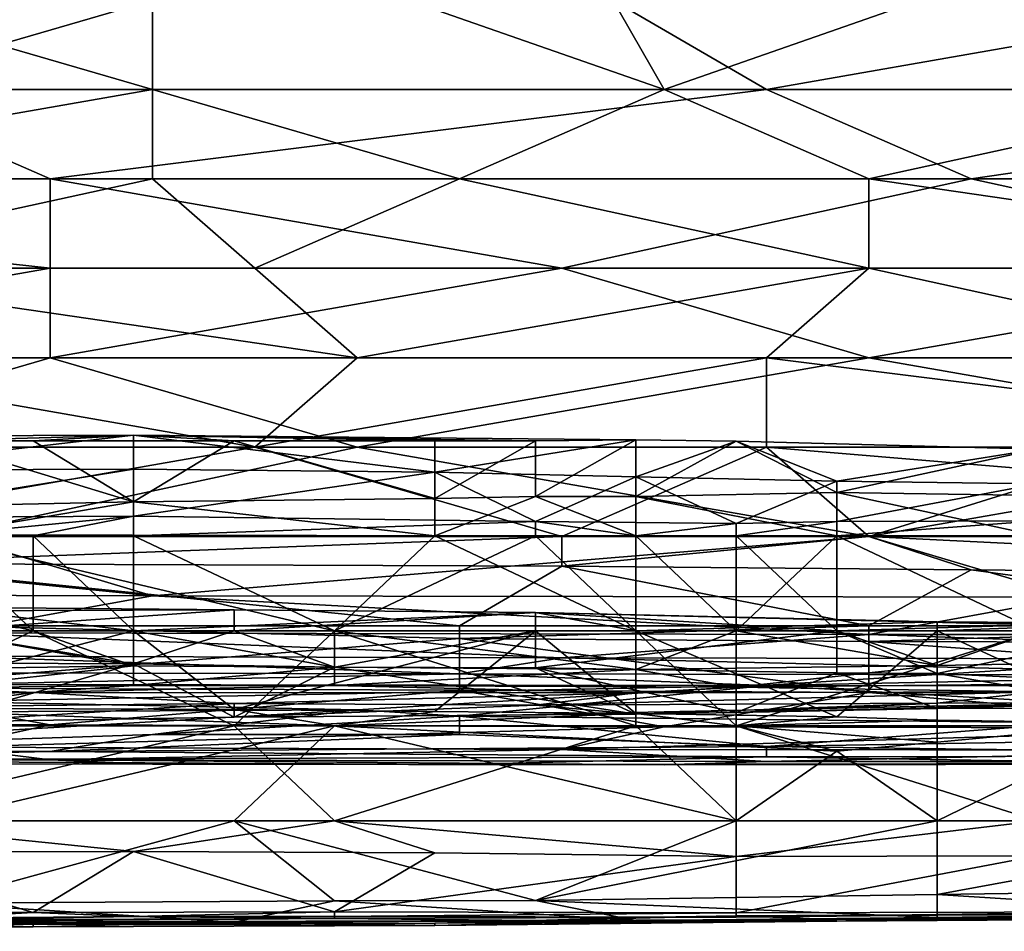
# Model space of a CAD drawing. Extents: x -161 to 11, y -10 to 160.
# Tile 314 of 499: x 0.7638 to 0.8068, y -0.3448 to -0.3049. Entities that reach past the tile are written whole.
import ezdxf

# ---------------------------------------------------------------- set-up
doc = ezdxf.new("R2010")
doc.units = 0
doc.header["$MEASUREMENT"] = 0
doc.layers.get('0').update_dxf_attribs({"linetype": 'CONTINUOUS'})

msp = doc.modelspace()

# ---------------------------------------------------------------- linework, layer by layer
for points in [[(0.769584, -0.307995, 0.381173), (0.769584, -0.300182, 0.383119), (0.742758, -0.300182, 0.382946)], [(0.769584, -0.307995, 0.381173), (0.742758, -0.300182, 0.382946), (0.742758, -0.307995, 0.381051)], [(0.747229, -0.304088, 0.265348), (0.782997, -0.300182, 0.265484), (0.756171, -0.307995, 0.265198)], [(0.782997, -0.300182, 0.265484), (0.79641, -0.307995, 0.265163), (0.756171, -0.307995, 0.265198)], [(0.791939, -0.307995, 0.381351), (0.787468, -0.300182, 0.383306), (0.769584, -0.300182, 0.383119)], [(0.791939, -0.307995, 0.381351), (0.769584, -0.300182, 0.383119), (0.769584, -0.307995, 0.381173)], [(0.818766, -0.304088, 0.26521), (0.79641, -0.307995, 0.265163), (0.782997, -0.300182, 0.265484)], [(0.787468, -0.300182, 0.383306), (0.791939, -0.307995, 0.381351), (0.814295, -0.300182, 0.383713)], [(0.791939, -0.307995, 0.381351), (0.818766, -0.307995, 0.381771), (0.814295, -0.300182, 0.383713)], [(0.818766, -0.304088, 0.26521), (0.832179, -0.307995, 0.265104), (0.79641, -0.307995, 0.265163)], [(0.756171, -0.307995, 0.265198), (0.765113, -0.311901, 0.265226), (0.729345, -0.311901, 0.265205)], [(0.747229, -0.311901, 0.379887), (0.769584, -0.307995, 0.381173), (0.742758, -0.307995, 0.381051)], [(0.747229, -0.311901, 0.379887), (0.769584, -0.311901, 0.379986), (0.769584, -0.307995, 0.381173)], [(0.765113, -0.311901, 0.265226), (0.756171, -0.307995, 0.265198), (0.79641, -0.307995, 0.265163)], [(0.79641, -0.307995, 0.265163), (0.805353, -0.311901, 0.265185), (0.765113, -0.311901, 0.265226)], [(0.782997, -0.311901, 0.380083), (0.791939, -0.307995, 0.381351), (0.769584, -0.307995, 0.381173)], [(0.769584, -0.307995, 0.381173), (0.769584, -0.311901, 0.379986), (0.782997, -0.311901, 0.380083)], [(0.782997, -0.311901, 0.380083), (0.800882, -0.311901, 0.380238), (0.791939, -0.307995, 0.381351)], [(0.800882, -0.311901, 0.380238), (0.818766, -0.307995, 0.381771), (0.791939, -0.307995, 0.381351)], [(0.79641, -0.307995, 0.265163), (0.832179, -0.307995, 0.265104), (0.805353, -0.311901, 0.265185)], [(0.818766, -0.307995, 0.381771), (0.800882, -0.311901, 0.380238), (0.832179, -0.311901, 0.380707)], [(0.832179, -0.307995, 0.265104), (0.841121, -0.311901, 0.265135), (0.805353, -0.311901, 0.265185)], [(0.729345, -0.311901, 0.265205), (0.765113, -0.315807, 0.265646), (0.720403, -0.315807, 0.265634)], [(0.729345, -0.311901, 0.265205), (0.765113, -0.311901, 0.265226), (0.765113, -0.315807, 0.265646)], [(0.7517, -0.315807, 0.378467), (0.769584, -0.311901, 0.379986), (0.747229, -0.311901, 0.379887)], [(0.7517, -0.315807, 0.378467), (0.774055, -0.315807, 0.378497), (0.769584, -0.311901, 0.379986)], [(0.765113, -0.311901, 0.265226), (0.805353, -0.311901, 0.265185), (0.787468, -0.315807, 0.265636)], [(0.787468, -0.315807, 0.265636), (0.765113, -0.315807, 0.265646), (0.765113, -0.311901, 0.265226)], [(0.774055, -0.315807, 0.378497), (0.782997, -0.311901, 0.380083), (0.769584, -0.311901, 0.379986)], [(0.774055, -0.315807, 0.378497), (0.800882, -0.315807, 0.378699), (0.782997, -0.311901, 0.380083)], [(0.800882, -0.315807, 0.378699), (0.800882, -0.311901, 0.380238), (0.782997, -0.311901, 0.380083)], [(0.805353, -0.311901, 0.265185), (0.823237, -0.315807, 0.265577), (0.787468, -0.315807, 0.265636)], [(0.800882, -0.311901, 0.380238), (0.827708, -0.315807, 0.379051), (0.832179, -0.311901, 0.380707)], [(0.800882, -0.311901, 0.380238), (0.800882, -0.315807, 0.378699), (0.827708, -0.315807, 0.379051)], [(0.823237, -0.315807, 0.265577), (0.805353, -0.311901, 0.265185), (0.841121, -0.311901, 0.265135)], [(0.720403, -0.315807, 0.265634), (0.765113, -0.315807, 0.265646), (0.742758, -0.319713, 0.266733)], [(0.765113, -0.315807, 0.265646), (0.765113, -0.319713, 0.266744), (0.742758, -0.319713, 0.266733)], [(0.778526, -0.319713, 0.376751), (0.774055, -0.315807, 0.378497), (0.7517, -0.315807, 0.378467)], [(0.7517, -0.315807, 0.378467), (0.7517, -0.319713, 0.376668), (0.778526, -0.319713, 0.376751)], [(0.787468, -0.315807, 0.265636), (0.800882, -0.319713, 0.266716), (0.765113, -0.319713, 0.266744)], [(0.765113, -0.319713, 0.266744), (0.765113, -0.315807, 0.265646), (0.787468, -0.315807, 0.265636)], [(0.774055, -0.315807, 0.378497), (0.778526, -0.319713, 0.376751), (0.800882, -0.315807, 0.378699)], [(0.79641, -0.319713, 0.376849), (0.800882, -0.315807, 0.378699), (0.778526, -0.319713, 0.376751)], [(0.787468, -0.315807, 0.265636), (0.823237, -0.315807, 0.265577), (0.800882, -0.319713, 0.266716)], [(0.818766, -0.319713, 0.377153), (0.800882, -0.315807, 0.378699), (0.79641, -0.319713, 0.376849)], [(0.818766, -0.319713, 0.377153), (0.827708, -0.315807, 0.379051), (0.800882, -0.315807, 0.378699)], [(0.823237, -0.315807, 0.265577), (0.818766, -0.319713, 0.266704), (0.800882, -0.319713, 0.266716)], [(0.742758, -0.319713, 0.266733), (0.765113, -0.319713, 0.266744), (0.7517, -0.32362, 0.268829)], [(0.765113, -0.319713, 0.266744), (0.778526, -0.32362, 0.268807), (0.7517, -0.32362, 0.268829)], [(0.774055, -0.32362, 0.374328), (0.778526, -0.319713, 0.376751), (0.7517, -0.319713, 0.376668)], [(0.774055, -0.32362, 0.374328), (0.7517, -0.319713, 0.376668), (0.756171, -0.32362, 0.374297)], [(0.778526, -0.32362, 0.268807), (0.765113, -0.319713, 0.266744), (0.800882, -0.319713, 0.266716)], [(0.79641, -0.32362, 0.374427), (0.79641, -0.319713, 0.376849), (0.774055, -0.32362, 0.374328)], [(0.778526, -0.319713, 0.376751), (0.774055, -0.32362, 0.374328), (0.79641, -0.319713, 0.376849)], [(0.800882, -0.319713, 0.266716), (0.823237, -0.32362, 0.268758), (0.778526, -0.32362, 0.268807)], [(0.818766, -0.319713, 0.377153), (0.79641, -0.319713, 0.376849), (0.827708, -0.32362, 0.374815)], [(0.827708, -0.32362, 0.374815), (0.79641, -0.319713, 0.376849), (0.79641, -0.32362, 0.374427)], [(0.800882, -0.319713, 0.266716), (0.818766, -0.319713, 0.266704), (0.823237, -0.32362, 0.268758)], [(0.768757, -0.3231, 0.221806), (0.751198, -0.323163, 0.221806), (0.755588, -0.324626, 0.225563)], [(0.751198, -0.323163, 0.221806), (0.768757, -0.3231, 0.221806), (0.759977, -0.323351, 0.221358)], [(0.755588, -0.324626, 0.225563), (0.768757, -0.324584, 0.225563), (0.768757, -0.3231, 0.221806)], [(0.764367, -0.323351, 0.221277), (0.759977, -0.323351, 0.221358), (0.768757, -0.3231, 0.221806)], [(0.773146, -0.323351, 0.221226), (0.764367, -0.323351, 0.221277), (0.768757, -0.3231, 0.221806)], [(0.786315, -0.323351, 0.221474), (0.768757, -0.3231, 0.221806), (0.790705, -0.323299, 0.221806)], [(0.790705, -0.323299, 0.221806), (0.768757, -0.3231, 0.221806), (0.781926, -0.324722, 0.225563)], [(0.781926, -0.323351, 0.221334), (0.768757, -0.3231, 0.221806), (0.786315, -0.323351, 0.221474)], [(0.773146, -0.323351, 0.221226), (0.768757, -0.3231, 0.221806), (0.781926, -0.323351, 0.221334)], [(0.768757, -0.3231, 0.221806), (0.768757, -0.324584, 0.225563), (0.781926, -0.324722, 0.225563)], [(0.755588, -0.326297, 0.218049), (0.759977, -0.323351, 0.221358), (0.768757, -0.326009, 0.218049)], [(0.759977, -0.323351, 0.221358), (0.764367, -0.323351, 0.221277), (0.768757, -0.326009, 0.218049)], [(0.768757, -0.326009, 0.218049), (0.764367, -0.323351, 0.221277), (0.773146, -0.323351, 0.221226)], [(0.768757, -0.326009, 0.218049), (0.773146, -0.323351, 0.221226), (0.781926, -0.32587, 0.218049)], [(0.781926, -0.323351, 0.221334), (0.781926, -0.32587, 0.218049), (0.773146, -0.323351, 0.221226)], [(0.790705, -0.324927, 0.225563), (0.790705, -0.323299, 0.221806), (0.781926, -0.324722, 0.225563)], [(0.781926, -0.32587, 0.218049), (0.781926, -0.323351, 0.221334), (0.786315, -0.323351, 0.221474)], [(0.781926, -0.32587, 0.218049), (0.786315, -0.323351, 0.221474), (0.786315, -0.325777, 0.218049)], [(0.786315, -0.325777, 0.218049), (0.790705, -0.323299, 0.221806), (0.790705, -0.325777, 0.218049)], [(0.786315, -0.323351, 0.221474), (0.790705, -0.323299, 0.221806), (0.786315, -0.325777, 0.218049)], [(0.795094, -0.323363, 0.221806), (0.790705, -0.323299, 0.221806), (0.790705, -0.324927, 0.225563)], [(0.795094, -0.323363, 0.221806), (0.790705, -0.325777, 0.218049), (0.790705, -0.323299, 0.221806)], [(0.795094, -0.323363, 0.221806), (0.790705, -0.324927, 0.225563), (0.799484, -0.325117, 0.225563)], [(0.790705, -0.325777, 0.218049), (0.795094, -0.323363, 0.221806), (0.799484, -0.325612, 0.218049)], [(0.808264, -0.323706, 0.221806), (0.799484, -0.325612, 0.218049), (0.795094, -0.323363, 0.221806)], [(0.795094, -0.323363, 0.221806), (0.799484, -0.325117, 0.225563), (0.808264, -0.323706, 0.221806)], [(0.774055, -0.32362, 0.374328), (0.7517, -0.327526, 0.371059), (0.787468, -0.327526, 0.371195)], [(0.756171, -0.32362, 0.374297), (0.7517, -0.327526, 0.371059), (0.774055, -0.32362, 0.374328)], [(0.778526, -0.32362, 0.268807), (0.760642, -0.32746, 0.272269), (0.7517, -0.32362, 0.268829)], [(0.778526, -0.32362, 0.268807), (0.800882, -0.327526, 0.272259), (0.760642, -0.32746, 0.272269)], [(0.787468, -0.327526, 0.371195), (0.79641, -0.32362, 0.374427), (0.774055, -0.32362, 0.374328)], [(0.800882, -0.327526, 0.272259), (0.778526, -0.32362, 0.268807), (0.823237, -0.32362, 0.268758)], [(0.787468, -0.327526, 0.371195), (0.800882, -0.327526, 0.371397), (0.79641, -0.32362, 0.374427)], [(0.809824, -0.324749, 0.373831), (0.827708, -0.32362, 0.374815), (0.79641, -0.32362, 0.374427)], [(0.79641, -0.32362, 0.374427), (0.800882, -0.327526, 0.371397), (0.809824, -0.324749, 0.373831)], [(0.799484, -0.325612, 0.218049), (0.808264, -0.323706, 0.221806), (0.808264, -0.325737, 0.218049)], [(0.799484, -0.325117, 0.225563), (0.808264, -0.325226, 0.225563), (0.808264, -0.323706, 0.221806)], [(0.823237, -0.32362, 0.268758), (0.818766, -0.327526, 0.272234), (0.800882, -0.327526, 0.272259)], [(0.768757, -0.326643, 0.22932), (0.768757, -0.324584, 0.225563), (0.755588, -0.32671, 0.22932)], [(0.755588, -0.324626, 0.225563), (0.755588, -0.32671, 0.22932), (0.768757, -0.324584, 0.225563)], [(0.768757, -0.324584, 0.225563), (0.768757, -0.326643, 0.22932), (0.781926, -0.324722, 0.225563)], [(0.781926, -0.324722, 0.225563), (0.768757, -0.326643, 0.22932), (0.786315, -0.326866, 0.22932)], [(0.790705, -0.324927, 0.225563), (0.781926, -0.324722, 0.225563), (0.786315, -0.326866, 0.22932)], [(0.809824, -0.324749, 0.373831), (0.800882, -0.327526, 0.371397), (0.827708, -0.327526, 0.37163)], [(0.790705, -0.324927, 0.225563), (0.786315, -0.326866, 0.22932), (0.795094, -0.326956, 0.22932)], [(0.799484, -0.325117, 0.225563), (0.790705, -0.324927, 0.225563), (0.795094, -0.326956, 0.22932)], [(0.799484, -0.326875, 0.22932), (0.799484, -0.325117, 0.225563), (0.795094, -0.326956, 0.22932)], [(0.799484, -0.325117, 0.225563), (0.799484, -0.326875, 0.22932), (0.808264, -0.325226, 0.225563)], [(0.808264, -0.32685, 0.22932), (0.808264, -0.325226, 0.225563), (0.799484, -0.326875, 0.22932)], [(0.799484, -0.325612, 0.218049), (0.799484, -0.327502, 0.217143), (0.790705, -0.325777, 0.218049)], [(0.808264, -0.325737, 0.218049), (0.808264, -0.327502, 0.21716), (0.799484, -0.325612, 0.218049)], [(0.799484, -0.327502, 0.217143), (0.799484, -0.325612, 0.218049), (0.808264, -0.327502, 0.21716)], [(0.755588, -0.326297, 0.218049), (0.768757, -0.326009, 0.218049), (0.759977, -0.327502, 0.217442)], [(0.781926, -0.327502, 0.217241), (0.759977, -0.327502, 0.217442), (0.768757, -0.326009, 0.218049)], [(0.781926, -0.32587, 0.218049), (0.781926, -0.327502, 0.217241), (0.768757, -0.326009, 0.218049)], [(0.786315, -0.325777, 0.218049), (0.790705, -0.327502, 0.217195), (0.781926, -0.327502, 0.217241)], [(0.786315, -0.325777, 0.218049), (0.781926, -0.327502, 0.217241), (0.781926, -0.32587, 0.218049)], [(0.790705, -0.325777, 0.218049), (0.790705, -0.327502, 0.217195), (0.786315, -0.325777, 0.218049)], [(0.790705, -0.327502, 0.217195), (0.790705, -0.325777, 0.218049), (0.799484, -0.327502, 0.217143)], [(0.759977, -0.327502, 0.230095), (0.768757, -0.326643, 0.22932), (0.755588, -0.32671, 0.22932)], [(0.764367, -0.327502, 0.230125), (0.768757, -0.326643, 0.22932), (0.759977, -0.327502, 0.230095)], [(0.764367, -0.327502, 0.230125), (0.768757, -0.327502, 0.230169), (0.768757, -0.326643, 0.22932)], [(0.786315, -0.326866, 0.22932), (0.768757, -0.326643, 0.22932), (0.768757, -0.327502, 0.230169)], [(0.786315, -0.327502, 0.229921), (0.786315, -0.326866, 0.22932), (0.768757, -0.327502, 0.230169)], [(0.790705, -0.327502, 0.229912), (0.795094, -0.326956, 0.22932), (0.786315, -0.326866, 0.22932)], [(0.790705, -0.327502, 0.229912), (0.786315, -0.326866, 0.22932), (0.786315, -0.327502, 0.229921)], [(0.790705, -0.327502, 0.229912), (0.795094, -0.327502, 0.229843), (0.795094, -0.326956, 0.22932)], [(0.795094, -0.326956, 0.22932), (0.795094, -0.327502, 0.229843), (0.799484, -0.326875, 0.22932)], [(0.799484, -0.327502, 0.229947), (0.799484, -0.326875, 0.22932), (0.795094, -0.327502, 0.229843)], [(0.799484, -0.327502, 0.229947), (0.808264, -0.327502, 0.229981), (0.808264, -0.32685, 0.22932)], [(0.799484, -0.326875, 0.22932), (0.799484, -0.327502, 0.229947), (0.808264, -0.32685, 0.22932)], [(0.769584, -0.330115, 0.276175), (0.733816, -0.330031, 0.276175), (0.742758, -0.327448, 0.272269)], [(0.760642, -0.32746, 0.272269), (0.769584, -0.330115, 0.276175), (0.742758, -0.327448, 0.272269)], [(0.769584, -0.330115, 0.276175), (0.760642, -0.32746, 0.272269), (0.800882, -0.327526, 0.272259)], [(0.759977, -0.327502, 0.217442), (0.764367, -0.331652, 0.217664), (0.746808, -0.327502, 0.217524)], [(0.764367, -0.331652, 0.217664), (0.746808, -0.331652, 0.217629), (0.746808, -0.327502, 0.217524)], [(0.756171, -0.328714, 0.369925), (0.787468, -0.327526, 0.371195), (0.7517, -0.327526, 0.371059)], [(0.756171, -0.328714, 0.369925), (0.787468, -0.328819, 0.369925), (0.787468, -0.327526, 0.371195)], [(0.759977, -0.327502, 0.217442), (0.781926, -0.327502, 0.217241), (0.777536, -0.331652, 0.217598)], [(0.777536, -0.331652, 0.217598), (0.764367, -0.331652, 0.217664), (0.759977, -0.327502, 0.217442)], [(0.764367, -0.327502, 0.230125), (0.759977, -0.327502, 0.230095), (0.764367, -0.331652, 0.231645)], [(0.764367, -0.331652, 0.231645), (0.759977, -0.327502, 0.230095), (0.759977, -0.331652, 0.231526)], [(0.764367, -0.327502, 0.230125), (0.768757, -0.331652, 0.231597), (0.768757, -0.327502, 0.230169)], [(0.764367, -0.327502, 0.230125), (0.764367, -0.331652, 0.231645), (0.768757, -0.331652, 0.231597)], [(0.768757, -0.327502, 0.230169), (0.777536, -0.331652, 0.231399), (0.786315, -0.327502, 0.229921)], [(0.768757, -0.327502, 0.230169), (0.768757, -0.331652, 0.231597), (0.777536, -0.331652, 0.231399)], [(0.800882, -0.327526, 0.272259), (0.809824, -0.330184, 0.276175), (0.769584, -0.330115, 0.276175)], [(0.781926, -0.327502, 0.217241), (0.790705, -0.331652, 0.217554), (0.777536, -0.331652, 0.217598)], [(0.790705, -0.331652, 0.231152), (0.786315, -0.327502, 0.229921), (0.777536, -0.331652, 0.231399)], [(0.790705, -0.327502, 0.217195), (0.790705, -0.331652, 0.217554), (0.781926, -0.327502, 0.217241)], [(0.786315, -0.327502, 0.229921), (0.790705, -0.331652, 0.231152), (0.790705, -0.327502, 0.229912)], [(0.800882, -0.327526, 0.371397), (0.787468, -0.328819, 0.369925), (0.805353, -0.328992, 0.369925)], [(0.800882, -0.327526, 0.371397), (0.787468, -0.327526, 0.371195), (0.787468, -0.328819, 0.369925)], [(0.795094, -0.331652, 0.231334), (0.795094, -0.327502, 0.229843), (0.790705, -0.327502, 0.229912)], [(0.790705, -0.327502, 0.229912), (0.790705, -0.331652, 0.231152), (0.795094, -0.331652, 0.231334)], [(0.799484, -0.327502, 0.217143), (0.795094, -0.331652, 0.217687), (0.790705, -0.327502, 0.217195)], [(0.795094, -0.331652, 0.217687), (0.790705, -0.331652, 0.217554), (0.790705, -0.327502, 0.217195)], [(0.795094, -0.327502, 0.229843), (0.799484, -0.331652, 0.231329), (0.799484, -0.327502, 0.229947)], [(0.795094, -0.327502, 0.229843), (0.795094, -0.331652, 0.231334), (0.799484, -0.331652, 0.231329)], [(0.799484, -0.327502, 0.217143), (0.808264, -0.331652, 0.217849), (0.795094, -0.331652, 0.217687)], [(0.799484, -0.327502, 0.229947), (0.808264, -0.331652, 0.2314), (0.808264, -0.327502, 0.229981)], [(0.808264, -0.327502, 0.21716), (0.808264, -0.331652, 0.217849), (0.799484, -0.327502, 0.217143)], [(0.808264, -0.331652, 0.2314), (0.799484, -0.327502, 0.229947), (0.799484, -0.331652, 0.231329)], [(0.827708, -0.327526, 0.37163), (0.800882, -0.327526, 0.371397), (0.83665, -0.329292, 0.369925)], [(0.83665, -0.329292, 0.369925), (0.800882, -0.327526, 0.371397), (0.805353, -0.328992, 0.369925)], [(0.809824, -0.330184, 0.276175), (0.800882, -0.327526, 0.272259), (0.818766, -0.327526, 0.272234)], [(0.756171, -0.328714, 0.369925), (0.782997, -0.331432, 0.36679), (0.787468, -0.328819, 0.369925)], [(0.782997, -0.331432, 0.36679), (0.756171, -0.328714, 0.369925), (0.760642, -0.331432, 0.366676)], [(0.800882, -0.331432, 0.366987), (0.787468, -0.328819, 0.369925), (0.782997, -0.331432, 0.36679)], [(0.805353, -0.328992, 0.369925), (0.787468, -0.328819, 0.369925), (0.800882, -0.331432, 0.366987)], [(0.805353, -0.328992, 0.369925), (0.800882, -0.331432, 0.366987), (0.823237, -0.331432, 0.367096)], [(0.823237, -0.331432, 0.367096), (0.83665, -0.329292, 0.369925), (0.805353, -0.328992, 0.369925)], [(0.733816, -0.330031, 0.276175), (0.769584, -0.330115, 0.276175), (0.760642, -0.33174, 0.280081)], [(0.800882, -0.331815, 0.280081), (0.760642, -0.33174, 0.280081), (0.769584, -0.330115, 0.276175)], [(0.769584, -0.330115, 0.276175), (0.809824, -0.330184, 0.276175), (0.800882, -0.331815, 0.280081)], [(0.823237, -0.331806, 0.280081), (0.800882, -0.331815, 0.280081), (0.809824, -0.330184, 0.276175)], [(0.759977, -0.330617, 0.270649), (0.773146, -0.330731, 0.266891), (0.746808, -0.330826, 0.266891)], [(0.746808, -0.330826, 0.266891), (0.773146, -0.330731, 0.266891), (0.759977, -0.331652, 0.264959)], [(0.751198, -0.331652, 0.272024), (0.768757, -0.331652, 0.271982), (0.759977, -0.330617, 0.270649)], [(0.768757, -0.331652, 0.271982), (0.786315, -0.330855, 0.270649), (0.759977, -0.330617, 0.270649)], [(0.786315, -0.330855, 0.270649), (0.773146, -0.330731, 0.266891), (0.759977, -0.330617, 0.270649)], [(0.759977, -0.331652, 0.264959), (0.773146, -0.330731, 0.266891), (0.773146, -0.331652, 0.264877)], [(0.768757, -0.331652, 0.271982), (0.786315, -0.331652, 0.27173), (0.786315, -0.330855, 0.270649)], [(0.786315, -0.330848, 0.266891), (0.773146, -0.330731, 0.266891), (0.786315, -0.330855, 0.270649)], [(0.773146, -0.331652, 0.264877), (0.773146, -0.330731, 0.266891), (0.786315, -0.330848, 0.266891)], [(0.786315, -0.330848, 0.266891), (0.786315, -0.331652, 0.265081), (0.773146, -0.331652, 0.264877)], [(0.786315, -0.330855, 0.270649), (0.803874, -0.331256, 0.270649), (0.786315, -0.330848, 0.266891)], [(0.786315, -0.331652, 0.265081), (0.786315, -0.330848, 0.266891), (0.799484, -0.331652, 0.265737)], [(0.808264, -0.331395, 0.266891), (0.786315, -0.330848, 0.266891), (0.803874, -0.331256, 0.270649)], [(0.786315, -0.330848, 0.266891), (0.808264, -0.331395, 0.266891), (0.799484, -0.331652, 0.265737)], [(0.803874, -0.331256, 0.270649), (0.786315, -0.330855, 0.270649), (0.790705, -0.331652, 0.271573)], [(0.786315, -0.330855, 0.270649), (0.786315, -0.331652, 0.27173), (0.790705, -0.331652, 0.271573)], [(0.790705, -0.331652, 0.271573), (0.803874, -0.331652, 0.271224), (0.803874, -0.331256, 0.270649)], [(0.812653, -0.33132, 0.270649), (0.803874, -0.331256, 0.270649), (0.803874, -0.331652, 0.271224)], [(0.812653, -0.33132, 0.270649), (0.812653, -0.331444, 0.266891), (0.803874, -0.331256, 0.270649)], [(0.808264, -0.331395, 0.266891), (0.803874, -0.331256, 0.270649), (0.812653, -0.331444, 0.266891)], [(0.803874, -0.331652, 0.271224), (0.812653, -0.331652, 0.271167), (0.812653, -0.33132, 0.270649)], [(0.764367, -0.331652, 0.217664), (0.755588, -0.335802, 0.217338), (0.746808, -0.331652, 0.217629)], [(0.755588, -0.335023, 0.274406), (0.768757, -0.331652, 0.271982), (0.751198, -0.331652, 0.272024)], [(0.764367, -0.331652, 0.217664), (0.773146, -0.335802, 0.21726), (0.755588, -0.335802, 0.217338)], [(0.755588, -0.333029, 0.263134), (0.759977, -0.331652, 0.264959), (0.768757, -0.3331, 0.263134)], [(0.768757, -0.333174, 0.233077), (0.759977, -0.331652, 0.231526), (0.755588, -0.333382, 0.233077)], [(0.773146, -0.335092, 0.274406), (0.768757, -0.331652, 0.271982), (0.755588, -0.335023, 0.274406)], [(0.782997, -0.33198, 0.366019), (0.760642, -0.331432, 0.366676), (0.756171, -0.334142, 0.362112)], [(0.764367, -0.331652, 0.231645), (0.759977, -0.331652, 0.231526), (0.768757, -0.333174, 0.233077)], [(0.773146, -0.331652, 0.264877), (0.768757, -0.3331, 0.263134), (0.759977, -0.331652, 0.264959)], [(0.760642, -0.331432, 0.366676), (0.782997, -0.33198, 0.366019), (0.782997, -0.331432, 0.36679)], [(0.760642, -0.332758, 0.283987), (0.760642, -0.33174, 0.280081), (0.787468, -0.332835, 0.283987)], [(0.760642, -0.33174, 0.280081), (0.800882, -0.331815, 0.280081), (0.787468, -0.332835, 0.283987)], [(0.777536, -0.331652, 0.217598), (0.773146, -0.335802, 0.21726), (0.764367, -0.331652, 0.217664)], [(0.764367, -0.331652, 0.231645), (0.768757, -0.333174, 0.233077), (0.768757, -0.331652, 0.231597)], [(0.777536, -0.333241, 0.233077), (0.777536, -0.331652, 0.231399), (0.768757, -0.331652, 0.231597)], [(0.777536, -0.333241, 0.233077), (0.768757, -0.331652, 0.231597), (0.768757, -0.333174, 0.233077)], [(0.773146, -0.335092, 0.274406), (0.786315, -0.331652, 0.27173), (0.768757, -0.331652, 0.271982)], [(0.768757, -0.3331, 0.263134), (0.773146, -0.331652, 0.264877), (0.777536, -0.333246, 0.263134)], [(0.777536, -0.331652, 0.217598), (0.790705, -0.335802, 0.21724), (0.773146, -0.335802, 0.21726)], [(0.781926, -0.335179, 0.274406), (0.786315, -0.331652, 0.27173), (0.773146, -0.335092, 0.274406)], [(0.786315, -0.331652, 0.265081), (0.777536, -0.333246, 0.263134), (0.773146, -0.331652, 0.264877)], [(0.777536, -0.333246, 0.263134), (0.786315, -0.331652, 0.265081), (0.786315, -0.333263, 0.263134)], [(0.777536, -0.331652, 0.231399), (0.790705, -0.333335, 0.233077), (0.790705, -0.331652, 0.231152)], [(0.777536, -0.331652, 0.231399), (0.777536, -0.333241, 0.233077), (0.790705, -0.333335, 0.233077)], [(0.790705, -0.331652, 0.217554), (0.790705, -0.335802, 0.21724), (0.777536, -0.331652, 0.217598)], [(0.790705, -0.335264, 0.274406), (0.786315, -0.331652, 0.27173), (0.781926, -0.335179, 0.274406)], [(0.782997, -0.331432, 0.36679), (0.782997, -0.33198, 0.366019), (0.800882, -0.331432, 0.366987)], [(0.782997, -0.33198, 0.366019), (0.800882, -0.332116, 0.366019), (0.800882, -0.331432, 0.366987)], [(0.786315, -0.333263, 0.263134), (0.786315, -0.331652, 0.265081), (0.799484, -0.331652, 0.265737)], [(0.786315, -0.333263, 0.263134), (0.799484, -0.331652, 0.265737), (0.799484, -0.333487, 0.263134)], [(0.790705, -0.331652, 0.271573), (0.786315, -0.331652, 0.27173), (0.790705, -0.335264, 0.274406)], [(0.795094, -0.331652, 0.231334), (0.790705, -0.331652, 0.231152), (0.790705, -0.333335, 0.233077)], [(0.790705, -0.331652, 0.217554), (0.795094, -0.331652, 0.217687), (0.795094, -0.335802, 0.217277)], [(0.795094, -0.335802, 0.217277), (0.790705, -0.335802, 0.21724), (0.790705, -0.331652, 0.217554)], [(0.799484, -0.335411, 0.274406), (0.803874, -0.331652, 0.271224), (0.790705, -0.331652, 0.271573)], [(0.799484, -0.335411, 0.274406), (0.790705, -0.331652, 0.271573), (0.790705, -0.335264, 0.274406)], [(0.795094, -0.331652, 0.231334), (0.790705, -0.333335, 0.233077), (0.803874, -0.333167, 0.233077)], [(0.808264, -0.331652, 0.217849), (0.795094, -0.335802, 0.217277), (0.795094, -0.331652, 0.217687)], [(0.795094, -0.331652, 0.231334), (0.803874, -0.333167, 0.233077), (0.799484, -0.331652, 0.231329)], [(0.808264, -0.331652, 0.217849), (0.812653, -0.335802, 0.217267), (0.795094, -0.335802, 0.217277)], [(0.808264, -0.331395, 0.266891), (0.812653, -0.331652, 0.266415), (0.799484, -0.331652, 0.265737)], [(0.799484, -0.333487, 0.263134), (0.799484, -0.331652, 0.265737), (0.803874, -0.33352, 0.263134)], [(0.799484, -0.331652, 0.231329), (0.803874, -0.333167, 0.233077), (0.808264, -0.331652, 0.2314)], [(0.812653, -0.331652, 0.266415), (0.803874, -0.33352, 0.263134), (0.799484, -0.331652, 0.265737)], [(0.803874, -0.335559, 0.274406), (0.803874, -0.331652, 0.271224), (0.799484, -0.335411, 0.274406)], [(0.800882, -0.331432, 0.366987), (0.800882, -0.332116, 0.366019), (0.823237, -0.331432, 0.367096)], [(0.800882, -0.332116, 0.366019), (0.823237, -0.332176, 0.366019), (0.823237, -0.331432, 0.367096)], [(0.812653, -0.335694, 0.274406), (0.803874, -0.331652, 0.271224), (0.803874, -0.335559, 0.274406)], [(0.803874, -0.33352, 0.263134), (0.812653, -0.331652, 0.266415), (0.812653, -0.333935, 0.263134)], [(0.808264, -0.331652, 0.2314), (0.803874, -0.333167, 0.233077), (0.812653, -0.333001, 0.233077)], [(0.812653, -0.335694, 0.274406), (0.812653, -0.331652, 0.271167), (0.803874, -0.331652, 0.271224)], [(0.756171, -0.334142, 0.362112), (0.782997, -0.334247, 0.362112), (0.782997, -0.33198, 0.366019)], [(0.800882, -0.334347, 0.362112), (0.800882, -0.332116, 0.366019), (0.782997, -0.33198, 0.366019)], [(0.782997, -0.33198, 0.366019), (0.782997, -0.334247, 0.362112), (0.800882, -0.334347, 0.362112)], [(0.800882, -0.331815, 0.280081), (0.832179, -0.332908, 0.283987), (0.787468, -0.332835, 0.283987)], [(0.823237, -0.331806, 0.280081), (0.832179, -0.332908, 0.283987), (0.800882, -0.331815, 0.280081)], [(0.800882, -0.332116, 0.366019), (0.832179, -0.334406, 0.362112), (0.823237, -0.332176, 0.366019)], [(0.800882, -0.332116, 0.366019), (0.800882, -0.334347, 0.362112), (0.832179, -0.334406, 0.362112)], [(0.759977, -0.335638, 0.259377), (0.755588, -0.333029, 0.263134), (0.768757, -0.3331, 0.263134)], [(0.782997, -0.33353, 0.287894), (0.760642, -0.333485, 0.287894), (0.760642, -0.332758, 0.283987)], [(0.787468, -0.332835, 0.283987), (0.782997, -0.33353, 0.287894), (0.760642, -0.332758, 0.283987)], [(0.782997, -0.33353, 0.287894), (0.787468, -0.332835, 0.283987), (0.818766, -0.333586, 0.287894)], [(0.787468, -0.332835, 0.283987), (0.832179, -0.332908, 0.283987), (0.818766, -0.333586, 0.287894)], [(0.795094, -0.334117, 0.236834), (0.812653, -0.333935, 0.236834), (0.812653, -0.333001, 0.233077)], [(0.803874, -0.333167, 0.233077), (0.795094, -0.334117, 0.236834), (0.812653, -0.333001, 0.233077)], [(0.768757, -0.333174, 0.233077), (0.755588, -0.333382, 0.233077), (0.759977, -0.334139, 0.236834)], [(0.768757, -0.3331, 0.263134), (0.773146, -0.335431, 0.259377), (0.759977, -0.335638, 0.259377)], [(0.768757, -0.334039, 0.236834), (0.768757, -0.333174, 0.233077), (0.759977, -0.334139, 0.236834)], [(0.782997, -0.33353, 0.287894), (0.760642, -0.33399, 0.2918), (0.760642, -0.333485, 0.287894)], [(0.777536, -0.333246, 0.263134), (0.773146, -0.335431, 0.259377), (0.768757, -0.3331, 0.263134)], [(0.768757, -0.333174, 0.233077), (0.768757, -0.334039, 0.236834), (0.777536, -0.333241, 0.233077)], [(0.777536, -0.334036, 0.236834), (0.777536, -0.333241, 0.233077), (0.768757, -0.334039, 0.236834)], [(0.773146, -0.335431, 0.259377), (0.777536, -0.333246, 0.263134), (0.790705, -0.335297, 0.259377)], [(0.777536, -0.333241, 0.233077), (0.777536, -0.334036, 0.236834), (0.790705, -0.333335, 0.233077)], [(0.790705, -0.335297, 0.259377), (0.777536, -0.333246, 0.263134), (0.786315, -0.333263, 0.263134)], [(0.795094, -0.334117, 0.236834), (0.790705, -0.333335, 0.233077), (0.777536, -0.334036, 0.236834)], [(0.799484, -0.333487, 0.263134), (0.795094, -0.335225, 0.259377), (0.786315, -0.333263, 0.263134)], [(0.790705, -0.335297, 0.259377), (0.786315, -0.333263, 0.263134), (0.795094, -0.335225, 0.259377)], [(0.790705, -0.333335, 0.233077), (0.795094, -0.334117, 0.236834), (0.803874, -0.333167, 0.233077)], [(0.795094, -0.335225, 0.259377), (0.799484, -0.333487, 0.263134), (0.803874, -0.335053, 0.259377)], [(0.803874, -0.33352, 0.263134), (0.803874, -0.335053, 0.259377), (0.799484, -0.333487, 0.263134)], [(0.782997, -0.33353, 0.287894), (0.79641, -0.334043, 0.2918), (0.760642, -0.33399, 0.2918)], [(0.782997, -0.33353, 0.287894), (0.818766, -0.333586, 0.287894), (0.79641, -0.334043, 0.2918)], [(0.79641, -0.334043, 0.2918), (0.818766, -0.333586, 0.287894), (0.823237, -0.334073, 0.2918)], [(0.812653, -0.333935, 0.263134), (0.812653, -0.335031, 0.259377), (0.803874, -0.33352, 0.263134)], [(0.803874, -0.335053, 0.259377), (0.803874, -0.33352, 0.263134), (0.812653, -0.335031, 0.259377)], [(0.756171, -0.334142, 0.362112), (0.738287, -0.335684, 0.358206), (0.765113, -0.335756, 0.358206)], [(0.759977, -0.334139, 0.236834), (0.746808, -0.334672, 0.244349), (0.764367, -0.334343, 0.240592)], [(0.759977, -0.334955, 0.251863), (0.764367, -0.334343, 0.240592), (0.746808, -0.334672, 0.244349)], [(0.756171, -0.334142, 0.362112), (0.765113, -0.335756, 0.358206), (0.782997, -0.334247, 0.362112)], [(0.768757, -0.334039, 0.236834), (0.759977, -0.334139, 0.236834), (0.764367, -0.334343, 0.240592)], [(0.759977, -0.334955, 0.251863), (0.773146, -0.334828, 0.251863), (0.764367, -0.334343, 0.240592)], [(0.760642, -0.334747, 0.299612), (0.760642, -0.33399, 0.2918), (0.79641, -0.334043, 0.2918)], [(0.778526, -0.335098, 0.303519), (0.760642, -0.334747, 0.299612), (0.79641, -0.334043, 0.2918)], [(0.777536, -0.334036, 0.236834), (0.764367, -0.334343, 0.240592), (0.790705, -0.334368, 0.240592)], [(0.768757, -0.334039, 0.236834), (0.764367, -0.334343, 0.240592), (0.777536, -0.334036, 0.236834)], [(0.790705, -0.334368, 0.240592), (0.764367, -0.334343, 0.240592), (0.773146, -0.334828, 0.251863)], [(0.782997, -0.334247, 0.362112), (0.765113, -0.335756, 0.358206), (0.791939, -0.335844, 0.358206)], [(0.795094, -0.334117, 0.236834), (0.777536, -0.334036, 0.236834), (0.790705, -0.334368, 0.240592)], [(0.79641, -0.334043, 0.2918), (0.782997, -0.335379, 0.307425), (0.778526, -0.335098, 0.303519)], [(0.782997, -0.335379, 0.307425), (0.79641, -0.334043, 0.2918), (0.809824, -0.334808, 0.299612)], [(0.782997, -0.334247, 0.362112), (0.791939, -0.335844, 0.358206), (0.800882, -0.334347, 0.362112)], [(0.790705, -0.334368, 0.240592), (0.786315, -0.334896, 0.251863), (0.808264, -0.334315, 0.240592)], [(0.803874, -0.334818, 0.251863), (0.808264, -0.334315, 0.240592), (0.786315, -0.334896, 0.251863)], [(0.795094, -0.334117, 0.236834), (0.790705, -0.334368, 0.240592), (0.808264, -0.334315, 0.240592)], [(0.800882, -0.334347, 0.362112), (0.791939, -0.335844, 0.358206), (0.818766, -0.33591, 0.358206)], [(0.812653, -0.333935, 0.236834), (0.795094, -0.334117, 0.236834), (0.808264, -0.334315, 0.240592)], [(0.809824, -0.334808, 0.299612), (0.79641, -0.334043, 0.2918), (0.823237, -0.334073, 0.2918)], [(0.818766, -0.33591, 0.358206), (0.832179, -0.334406, 0.362112), (0.800882, -0.334347, 0.362112)], [(0.803874, -0.334818, 0.251863), (0.812653, -0.334789, 0.251863), (0.808264, -0.334315, 0.240592)], [(0.778526, -0.335098, 0.303519), (0.738287, -0.335315, 0.307425), (0.760642, -0.334747, 0.299612)], [(0.773146, -0.334828, 0.251863), (0.786315, -0.334896, 0.251863), (0.790705, -0.334368, 0.240592)], [(0.747229, -0.336919, 0.330862), (0.738287, -0.335315, 0.307425), (0.778526, -0.335098, 0.303519)], [(0.747229, -0.336919, 0.330862), (0.778526, -0.335098, 0.303519), (0.769584, -0.336182, 0.319144)], [(0.777536, -0.335802, 0.274727), (0.755588, -0.335023, 0.274406), (0.755588, -0.335802, 0.274755)], [(0.755588, -0.335023, 0.274406), (0.777536, -0.335802, 0.274727), (0.773146, -0.335092, 0.274406)], [(0.773146, -0.335431, 0.259377), (0.773146, -0.334828, 0.251863), (0.759977, -0.335638, 0.259377)], [(0.759977, -0.334955, 0.251863), (0.759977, -0.335638, 0.259377), (0.773146, -0.334828, 0.251863)], [(0.782997, -0.335379, 0.307425), (0.769584, -0.336182, 0.319144), (0.778526, -0.335098, 0.303519)], [(0.773146, -0.334828, 0.251863), (0.773146, -0.335431, 0.259377), (0.786315, -0.334896, 0.251863)], [(0.773146, -0.335431, 0.259377), (0.790705, -0.335297, 0.259377), (0.786315, -0.334896, 0.251863)], [(0.777536, -0.335802, 0.274727), (0.781926, -0.335179, 0.274406), (0.773146, -0.335092, 0.274406)], [(0.781926, -0.335179, 0.274406), (0.777536, -0.335802, 0.274727), (0.790705, -0.335264, 0.274406)], [(0.809824, -0.334808, 0.299612), (0.809824, -0.335673, 0.311331), (0.782997, -0.335379, 0.307425)], [(0.786315, -0.334896, 0.251863), (0.790705, -0.335297, 0.259377), (0.803874, -0.334818, 0.251863)], [(0.803874, -0.334818, 0.251863), (0.790705, -0.335297, 0.259377), (0.795094, -0.335225, 0.259377)], [(0.812653, -0.334789, 0.251863), (0.795094, -0.335225, 0.259377), (0.803874, -0.335053, 0.259377)], [(0.803874, -0.334818, 0.251863), (0.795094, -0.335225, 0.259377), (0.812653, -0.334789, 0.251863)], [(0.803874, -0.335053, 0.259377), (0.812653, -0.335031, 0.259377), (0.812653, -0.334789, 0.251863)], [(0.769584, -0.336182, 0.319144), (0.782997, -0.335379, 0.307425), (0.782997, -0.336179, 0.319144)], [(0.790705, -0.335264, 0.274406), (0.777536, -0.335802, 0.274727), (0.795094, -0.335802, 0.274608)], [(0.782997, -0.336179, 0.319144), (0.782997, -0.335379, 0.307425), (0.79641, -0.3367, 0.326956)], [(0.809824, -0.335673, 0.311331), (0.79641, -0.3367, 0.326956), (0.782997, -0.335379, 0.307425)], [(0.799484, -0.335411, 0.274406), (0.790705, -0.335264, 0.274406), (0.795094, -0.335802, 0.274608)], [(0.799484, -0.335411, 0.274406), (0.795094, -0.335802, 0.274608), (0.803874, -0.335559, 0.274406)], [(0.803874, -0.336515, 0.274406), (0.803874, -0.335559, 0.274406), (0.795094, -0.335802, 0.274608)], [(0.812653, -0.335694, 0.274406), (0.803874, -0.335559, 0.274406), (0.803874, -0.336515, 0.274406)], [(0.738287, -0.335684, 0.358206), (0.760642, -0.336741, 0.3543), (0.765113, -0.335756, 0.358206)], [(0.773146, -0.335802, 0.21726), (0.777536, -0.339952, 0.217222), (0.755588, -0.339952, 0.217263)], [(0.773146, -0.335802, 0.21726), (0.755588, -0.339952, 0.217263), (0.755588, -0.335802, 0.217338)], [(0.759977, -0.339952, 0.273958), (0.777536, -0.335802, 0.274727), (0.755588, -0.335802, 0.274755)], [(0.773146, -0.339952, 0.273957), (0.777536, -0.335802, 0.274727), (0.759977, -0.339952, 0.273958)], [(0.765113, -0.335756, 0.358206), (0.760642, -0.336741, 0.3543), (0.791939, -0.335844, 0.358206)], [(0.760642, -0.336741, 0.3543), (0.787468, -0.336845, 0.3543), (0.791939, -0.335844, 0.358206)], [(0.795094, -0.339952, 0.273832), (0.777536, -0.335802, 0.274727), (0.773146, -0.339952, 0.273957)], [(0.790705, -0.335802, 0.21724), (0.777536, -0.339952, 0.217222), (0.773146, -0.335802, 0.21726)], [(0.795094, -0.335802, 0.274608), (0.777536, -0.335802, 0.274727), (0.799484, -0.336914, 0.274406)], [(0.795094, -0.339952, 0.273832), (0.799484, -0.336914, 0.274406), (0.777536, -0.335802, 0.274727)], [(0.790705, -0.335802, 0.21724), (0.795094, -0.339952, 0.217136), (0.777536, -0.339952, 0.217222)], [(0.791939, -0.335844, 0.358206), (0.787468, -0.336845, 0.3543), (0.818766, -0.33591, 0.358206)], [(0.787468, -0.336845, 0.3543), (0.818766, -0.336863, 0.3543), (0.818766, -0.33591, 0.358206)], [(0.795094, -0.335802, 0.217277), (0.795094, -0.339952, 0.217136), (0.790705, -0.335802, 0.21724)], [(0.812653, -0.335802, 0.217267), (0.808264, -0.339952, 0.217123), (0.795094, -0.335802, 0.217277)], [(0.799484, -0.336914, 0.274406), (0.803874, -0.336515, 0.274406), (0.795094, -0.335802, 0.274608)], [(0.808264, -0.339952, 0.217123), (0.795094, -0.339952, 0.217136), (0.795094, -0.335802, 0.217277)], [(0.827708, -0.336175, 0.319144), (0.79641, -0.3367, 0.326956), (0.809824, -0.335673, 0.311331)], [(0.812653, -0.335694, 0.274406), (0.803874, -0.336515, 0.274406), (0.803874, -0.339952, 0.273746)], [(0.821433, -0.339952, 0.27364), (0.812653, -0.335694, 0.274406), (0.803874, -0.339952, 0.273746)], [(0.747229, -0.336919, 0.330862), (0.769584, -0.336182, 0.319144), (0.765113, -0.33692, 0.330862)], [(0.765113, -0.33692, 0.330862), (0.782997, -0.336179, 0.319144), (0.79641, -0.3367, 0.326956)], [(0.782997, -0.336179, 0.319144), (0.765113, -0.33692, 0.330862), (0.769584, -0.336182, 0.319144)], [(0.79641, -0.3367, 0.326956), (0.827708, -0.336175, 0.319144), (0.827708, -0.33711, 0.334769)], [(0.760642, -0.336741, 0.3543), (0.729345, -0.337252, 0.350394), (0.765113, -0.337292, 0.350394)], [(0.765113, -0.33692, 0.330862), (0.747229, -0.337311, 0.338675), (0.747229, -0.336919, 0.330862)], [(0.765113, -0.33692, 0.330862), (0.79641, -0.337154, 0.334769), (0.747229, -0.337311, 0.338675)], [(0.787468, -0.336845, 0.3543), (0.760642, -0.336741, 0.3543), (0.765113, -0.337292, 0.350394)], [(0.79641, -0.3367, 0.326956), (0.79641, -0.337154, 0.334769), (0.765113, -0.33692, 0.330862)], [(0.787468, -0.336845, 0.3543), (0.765113, -0.337292, 0.350394), (0.79641, -0.337361, 0.350394)], [(0.818766, -0.336863, 0.3543), (0.787468, -0.336845, 0.3543), (0.79641, -0.337361, 0.350394)], [(0.795094, -0.339952, 0.273832), (0.803874, -0.339952, 0.273746), (0.799484, -0.336914, 0.274406)], [(0.79641, -0.337154, 0.334769), (0.79641, -0.3367, 0.326956), (0.827708, -0.33711, 0.334769)], [(0.818766, -0.336863, 0.3543), (0.79641, -0.337361, 0.350394), (0.83665, -0.337336, 0.350394)], [(0.803874, -0.339952, 0.273746), (0.803874, -0.336515, 0.274406), (0.799484, -0.336914, 0.274406)], [(0.715932, -0.33741, 0.346487), (0.765113, -0.337292, 0.350394), (0.729345, -0.337252, 0.350394)], [(0.769584, -0.337482, 0.346487), (0.765113, -0.337292, 0.350394), (0.715932, -0.33741, 0.346487)], [(0.742758, -0.337434, 0.342581), (0.747229, -0.337311, 0.338675), (0.782997, -0.337488, 0.342581)], [(0.782997, -0.337488, 0.342581), (0.747229, -0.337311, 0.338675), (0.79641, -0.337154, 0.334769)], [(0.765113, -0.337292, 0.350394), (0.769584, -0.337482, 0.346487), (0.791939, -0.337513, 0.346487)], [(0.79641, -0.337361, 0.350394), (0.765113, -0.337292, 0.350394), (0.791939, -0.337513, 0.346487)], [(0.814295, -0.337453, 0.342581), (0.782997, -0.337488, 0.342581), (0.79641, -0.337154, 0.334769)], [(0.827708, -0.33711, 0.334769), (0.814295, -0.337453, 0.342581), (0.79641, -0.337154, 0.334769)], [(0.83665, -0.337336, 0.350394), (0.79641, -0.337361, 0.350394), (0.841121, -0.337444, 0.346487)], [(0.742758, -0.337434, 0.342581), (0.769584, -0.337482, 0.346487), (0.715932, -0.33741, 0.346487)], [(0.769584, -0.337482, 0.346487), (0.742758, -0.337434, 0.342581), (0.782997, -0.337488, 0.342581)], [(0.769584, -0.337482, 0.346487), (0.782997, -0.337488, 0.342581), (0.791939, -0.337513, 0.346487)], [(0.791939, -0.337513, 0.346487), (0.782997, -0.337488, 0.342581), (0.814295, -0.337453, 0.342581)], [(0.841121, -0.337444, 0.346487), (0.79641, -0.337361, 0.350394), (0.791939, -0.337513, 0.346487)], [(0.814295, -0.337453, 0.342581), (0.841121, -0.337444, 0.346487), (0.791939, -0.337513, 0.346487)], [(0.768757, -0.341291, 0.218049), (0.755588, -0.339952, 0.217263), (0.777536, -0.339952, 0.217222)], [(0.768757, -0.341291, 0.218049), (0.755588, -0.341318, 0.218049), (0.755588, -0.339952, 0.217263)], [(0.773146, -0.339952, 0.273957), (0.759977, -0.339952, 0.273958), (0.759977, -0.343555, 0.270649)], [(0.777536, -0.34345, 0.270649), (0.773146, -0.339952, 0.273957), (0.759977, -0.343555, 0.270649)], [(0.781926, -0.341357, 0.218049), (0.768757, -0.341291, 0.218049), (0.777536, -0.339952, 0.217222)], [(0.786315, -0.343435, 0.270649), (0.795094, -0.339952, 0.273832), (0.773146, -0.339952, 0.273957)], [(0.773146, -0.339952, 0.273957), (0.777536, -0.34345, 0.270649), (0.786315, -0.343435, 0.270649)], [(0.795094, -0.339952, 0.217136), (0.795094, -0.341509, 0.218049), (0.777536, -0.339952, 0.217222)], [(0.781926, -0.341357, 0.218049), (0.777536, -0.339952, 0.217222), (0.795094, -0.341509, 0.218049)], [(0.795094, -0.339952, 0.273832), (0.786315, -0.343435, 0.270649), (0.803874, -0.339952, 0.273746)], [(0.803874, -0.343176, 0.270649), (0.803874, -0.339952, 0.273746), (0.786315, -0.343435, 0.270649)], [(0.795094, -0.341509, 0.218049), (0.808264, -0.339952, 0.217123), (0.808264, -0.341489, 0.218049)], [(0.808264, -0.339952, 0.217123), (0.795094, -0.341509, 0.218049), (0.795094, -0.339952, 0.217136)], [(0.821433, -0.339952, 0.27364), (0.803874, -0.339952, 0.273746), (0.803874, -0.343176, 0.270649)], [(0.803874, -0.343176, 0.270649), (0.821433, -0.342921, 0.270649), (0.821433, -0.339952, 0.27364)], [(0.764367, -0.343958, 0.221806), (0.746808, -0.343965, 0.221806), (0.755588, -0.341318, 0.218049)], [(0.768757, -0.341291, 0.218049), (0.764367, -0.343958, 0.221806), (0.755588, -0.341318, 0.218049)], [(0.777536, -0.343934, 0.221806), (0.764367, -0.343958, 0.221806), (0.768757, -0.341291, 0.218049)], [(0.768757, -0.341291, 0.218049), (0.781926, -0.341357, 0.218049), (0.777536, -0.343934, 0.221806)], [(0.795094, -0.341509, 0.218049), (0.777536, -0.343934, 0.221806), (0.781926, -0.341357, 0.218049)], [(0.795094, -0.341509, 0.218049), (0.795094, -0.343977, 0.221806), (0.777536, -0.343934, 0.221806)], [(0.808264, -0.341489, 0.218049), (0.795094, -0.343977, 0.221806), (0.795094, -0.341509, 0.218049)], [(0.795094, -0.343977, 0.221806), (0.808264, -0.341489, 0.218049), (0.812653, -0.343926, 0.221806)], [(0.803874, -0.343176, 0.270649), (0.817043, -0.344008, 0.266891), (0.821433, -0.342921, 0.270649)], [(0.786315, -0.343435, 0.270649), (0.803874, -0.344178, 0.266891), (0.803874, -0.343176, 0.270649)], [(0.817043, -0.344008, 0.266891), (0.803874, -0.343176, 0.270649), (0.803874, -0.344178, 0.266891)], [(0.759977, -0.343555, 0.270649), (0.773146, -0.344389, 0.266891), (0.777536, -0.34345, 0.270649)], [(0.759977, -0.343555, 0.270649), (0.759977, -0.344439, 0.266891), (0.773146, -0.344389, 0.266891)], [(0.777536, -0.34345, 0.270649), (0.773146, -0.344389, 0.266891), (0.790705, -0.344307, 0.266891)], [(0.786315, -0.343435, 0.270649), (0.777536, -0.34345, 0.270649), (0.790705, -0.344307, 0.266891)], [(0.786315, -0.343435, 0.270649), (0.790705, -0.344307, 0.266891), (0.803874, -0.344178, 0.266891)], [(0.759977, -0.344204, 0.225563), (0.746808, -0.343965, 0.221806), (0.764367, -0.343958, 0.221806)], [(0.777536, -0.344227, 0.233077), (0.786315, -0.344312, 0.244349), (0.751198, -0.344407, 0.244349)], [(0.751198, -0.344407, 0.244349), (0.759977, -0.344279, 0.233077), (0.777536, -0.344227, 0.233077)], [(0.759977, -0.344204, 0.225563), (0.764367, -0.343958, 0.221806), (0.768757, -0.344137, 0.225563)], [(0.759977, -0.344279, 0.233077), (0.768757, -0.344137, 0.225563), (0.777536, -0.344227, 0.233077)], [(0.759977, -0.344279, 0.233077), (0.759977, -0.344204, 0.225563), (0.768757, -0.344137, 0.225563)], [(0.777536, -0.343934, 0.221806), (0.768757, -0.344137, 0.225563), (0.764367, -0.343958, 0.221806)], [(0.768757, -0.344137, 0.225563), (0.777536, -0.343934, 0.221806), (0.777536, -0.344133, 0.225563)], [(0.777536, -0.344133, 0.225563), (0.777536, -0.344227, 0.233077), (0.768757, -0.344137, 0.225563)], [(0.795094, -0.343977, 0.221806), (0.777536, -0.344133, 0.225563), (0.777536, -0.343934, 0.221806)], [(0.777536, -0.344133, 0.225563), (0.795094, -0.343977, 0.221806), (0.795094, -0.344162, 0.225563)], [(0.795094, -0.344162, 0.225563), (0.790705, -0.344177, 0.22932), (0.777536, -0.344133, 0.225563)], [(0.777536, -0.344227, 0.233077), (0.777536, -0.344133, 0.225563), (0.790705, -0.344177, 0.22932)], [(0.777536, -0.344227, 0.233077), (0.790705, -0.344177, 0.22932), (0.786315, -0.344312, 0.244349)], [(0.786315, -0.344312, 0.244349), (0.795094, -0.344111, 0.22932), (0.799484, -0.344265, 0.244349)], [(0.786315, -0.344312, 0.244349), (0.790705, -0.344177, 0.22932), (0.795094, -0.344111, 0.22932)], [(0.795094, -0.344111, 0.22932), (0.790705, -0.344177, 0.22932), (0.795094, -0.344162, 0.225563)], [(0.790705, -0.344307, 0.266891), (0.799484, -0.34434, 0.263134), (0.803874, -0.344178, 0.266891)], [(0.812653, -0.343926, 0.221806), (0.808264, -0.344039, 0.225563), (0.795094, -0.344162, 0.225563)], [(0.795094, -0.344162, 0.225563), (0.795094, -0.343977, 0.221806), (0.812653, -0.343926, 0.221806)], [(0.795094, -0.344111, 0.22932), (0.808264, -0.344039, 0.225563), (0.817043, -0.344042, 0.233077)], [(0.808264, -0.344039, 0.225563), (0.795094, -0.344111, 0.22932), (0.795094, -0.344162, 0.225563)], [(0.817043, -0.344042, 0.233077), (0.799484, -0.344265, 0.244349), (0.795094, -0.344111, 0.22932)], [(0.808264, -0.344253, 0.263134), (0.795094, -0.344369, 0.25562), (0.817043, -0.344227, 0.248106)], [(0.795094, -0.344369, 0.25562), (0.799484, -0.344265, 0.244349), (0.817043, -0.344227, 0.248106)], [(0.799484, -0.344265, 0.244349), (0.817043, -0.344042, 0.233077), (0.817043, -0.344227, 0.248106)], [(0.803874, -0.344178, 0.266891), (0.799484, -0.34434, 0.263134), (0.808264, -0.344253, 0.263134)], [(0.803874, -0.344178, 0.266891), (0.808264, -0.344253, 0.263134), (0.817043, -0.344008, 0.266891)], [(0.738029, -0.344784, 0.259377), (0.751198, -0.344407, 0.244349), (0.764367, -0.344471, 0.251863)], [(0.764367, -0.344471, 0.251863), (0.746808, -0.344771, 0.263134), (0.738029, -0.344784, 0.259377)], [(0.759977, -0.344439, 0.266891), (0.746808, -0.344771, 0.263134), (0.764367, -0.344584, 0.263134)], [(0.746808, -0.344771, 0.263134), (0.764367, -0.344471, 0.251863), (0.764367, -0.344584, 0.263134)], [(0.764367, -0.344471, 0.251863), (0.751198, -0.344407, 0.244349), (0.786315, -0.344312, 0.244349)], [(0.773146, -0.344389, 0.266891), (0.759977, -0.344439, 0.266891), (0.764367, -0.344584, 0.263134)], [(0.786315, -0.344312, 0.244349), (0.781926, -0.344427, 0.251863), (0.764367, -0.344471, 0.251863)], [(0.781926, -0.344533, 0.263134), (0.773146, -0.344389, 0.266891), (0.764367, -0.344584, 0.263134)], [(0.764367, -0.344471, 0.251863), (0.781926, -0.344427, 0.251863), (0.781926, -0.344533, 0.263134)], [(0.764367, -0.344584, 0.263134), (0.764367, -0.344471, 0.251863), (0.781926, -0.344533, 0.263134)], [(0.773146, -0.344389, 0.266891), (0.781926, -0.344533, 0.263134), (0.790705, -0.344307, 0.266891)], [(0.781926, -0.344427, 0.251863), (0.786315, -0.344312, 0.244349), (0.799484, -0.344265, 0.244349)], [(0.799484, -0.344265, 0.244349), (0.795094, -0.344369, 0.25562), (0.781926, -0.344427, 0.251863)], [(0.790705, -0.344307, 0.266891), (0.781926, -0.344533, 0.263134), (0.799484, -0.34434, 0.263134)], [(0.799484, -0.34434, 0.263134), (0.781926, -0.344533, 0.263134), (0.795094, -0.344369, 0.25562)], [(0.795094, -0.344369, 0.25562), (0.781926, -0.344533, 0.263134), (0.781926, -0.344427, 0.251863)], [(0.799484, -0.34434, 0.263134), (0.795094, -0.344369, 0.25562), (0.808264, -0.344253, 0.263134)]]:
    msp.add_3dface(points)

doc.saveas('drawing.dxf')
